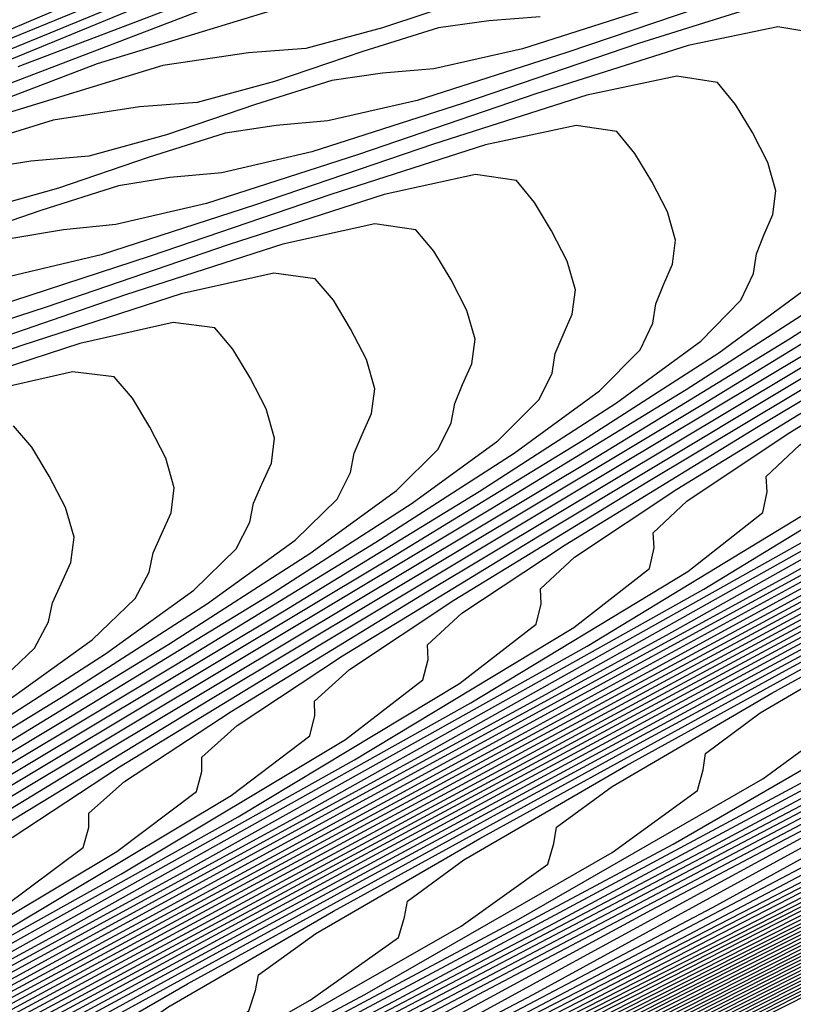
# Model space of a CAD drawing. Extents: x 3249832 to 3255657, y 13789405 to 13793316.
# Tile 524 of 656: x 3254744.72 to 3254748.38, y 13790604.67 to 13790609.32. Entities that reach past the tile are written whole.
import ezdxf

# ---------------------------------------------------------------- set-up
doc = ezdxf.new("R2010")
doc.units = 0
doc.header["$LTSCALE"] = 100
doc.header["$MEASUREMENT"] = 0
for name, color, linetype in [('GRATIO_CON', 10, 'CONTINUOUS'), ('GRATIO_ICON', 7, 'CONTINUOUS'), ('TARGETS_EAST', 7, 'CONTINUOUS')]:
    doc.layers.add(name, color=color, linetype=linetype)

# ---------------------------------------------------------------- blocks, each defined once
blk = doc.blocks.new('Gratio_032316_contours')
at = {"layer": 'GRATIO_CON', "color": 1, "linetype": 'Continuous', "flags": 128}
for points in [[(3254687.7034, 13790574.6894), (3254694.3286, 13790577.8614), (3254698.0771, 13790579.6365), (3254700.109, 13790580.5851), (3254702.1451, 13790581.5514), (3254705.4273, 13790583.144), (3254709.2818, 13790585.0281), (3254712.556, 13790586.6332), (3254714.3854, 13790587.5311), (3254715.0596, 13790587.8629), (3254715.1564, 13790587.9115), (3254715.1574, 13790587.913), (3254715.1587, 13790587.9145), (3254715.1597, 13790587.9158), (3254715.4888, 13790588.0826), (3254717.7882, 13790589.2435), (3254724.0287, 13790592.3929), (3254735.2448, 13790598.0529), (3254748.7253, 13790604.8563), (3254760.8226, 13790610.9635), (3254768.7279, 13790614.9597), (3254772.9866, 13790617.1276)], [(3254691.3894, 13790576.4969), (3254698.4029, 13790579.8606), (3254702.3349, 13790581.7322), (3254704.2518, 13790582.6337), (3254705.7818, 13790583.3603), (3254708.1433, 13790584.5061), (3254710.9167, 13790585.8617), (3254713.2724, 13790587.0166), (3254714.5887, 13790587.6627), (3254715.0738, 13790587.9014), (3254715.1436, 13790587.9366), (3254715.1446, 13790587.938), (3254715.1458, 13790587.9395), (3254715.1469, 13790587.941), (3254715.4628, 13790588.1013), (3254717.6703, 13790589.2159), (3254723.6614, 13790592.2395), (3254734.4339, 13790597.6758), (3254747.4094, 13790604.2245), (3254759.1152, 13790610.1344), (3254766.8692, 13790614.0544), (3254771.1515, 13790616.2343)], [(3254684.0695, 13790572.9958), (3254693.2324, 13790577.4007), (3254700.4401, 13790580.8601), (3254704.4638, 13790582.78), (3254706.3233, 13790583.658), (3254707.6001, 13790584.2647), (3254709.5014, 13790585.1872), (3254711.7343, 13790586.2788), (3254713.6314, 13790587.2092), (3254714.6921, 13790587.7304), (3254715.0837, 13790587.9238), (3254715.1405, 13790587.9531), (3254715.4499, 13790588.1105), (3254717.6114, 13790589.2021), (3254723.4777, 13790592.1629), (3254734.0285, 13790597.4873), (3254746.7515, 13790603.9086), (3254758.2615, 13790609.7198), (3254765.9399, 13790613.6018), (3254770.2339, 13790615.7876), (3254772.3576, 13790616.8983)], [(3254685.6645, 13790573.7793), (3254695.0754, 13790578.3044), (3254702.4773, 13790581.8597), (3254706.5928, 13790583.8279), (3254708.3947, 13790584.6823), (3254709.4185, 13790585.1691), (3254710.8594, 13790585.8683), (3254712.5517, 13790586.6956), (3254713.9896, 13790587.4009), (3254714.7937, 13790587.7962), (3254715.0908, 13790587.9432), (3254715.1341, 13790587.9658), (3254715.4369, 13790588.1198), (3254717.5524, 13790589.1883), (3254723.294, 13790592.0862), (3254733.6231, 13790597.2988), (3254746.0936, 13790603.5927), (3254757.4078, 13790609.3052), (3254765.0105, 13790613.1491), (3254769.3164, 13790615.3409), (3254771.4825, 13790616.4728)], [(3254687.2595, 13790574.5629), (3254696.9184, 13790579.2082), (3254704.5144, 13790582.8593), (3254708.7217, 13790584.8757), (3254710.4661, 13790585.7067), (3254711.2369, 13790586.0736), (3254712.2174, 13790586.5494), (3254713.3691, 13790587.1124), (3254714.3478, 13790587.5926), (3254714.8953, 13790587.862), (3254715.0978, 13790587.9625), (3254715.1276, 13790587.9785), (3254715.4239, 13790588.1292), (3254717.4935, 13790589.1745), (3254723.1104, 13790592.0095), (3254733.2176, 13790597.1102), (3254745.4357, 13790603.2768), (3254756.5541, 13790608.8906), (3254764.0812, 13790612.6965), (3254768.3988, 13790614.8943), (3254770.6075, 13790616.0472), (3254771.7108, 13790616.6657)], [(3254690.4495, 13790576.13), (3254700.6044, 13790581.0157), (3254708.5888, 13790584.8585), (3254712.9795, 13790586.9715), (3254714.609, 13790587.7553), (3254714.8736, 13790587.8824), (3254714.9335, 13790587.9115), (3254715.004, 13790587.9462), (3254715.0642, 13790587.9761), (3254715.0986, 13790587.9937), (3254715.112, 13790588.0013), (3254715.1148, 13790588.0038), (3254715.3979, 13790588.1479), (3254717.3756, 13790589.147), (3254722.743, 13790591.8562), (3254732.4068, 13790596.7332), (3254744.1198, 13790602.645), (3254754.8468, 13790608.0614), (3254762.2225, 13790611.7913), (3254766.5637, 13790614.0009), (3254768.8573, 13790615.1961), (3254770.0169, 13790615.8415), (3254770.6619, 13790616.237), (3254771.3382, 13790616.6417)], [(3254691.3246, 13790576.5671), (3254701.2561, 13790581.3455), (3254709.0349, 13790585.09), (3254713.3077, 13790587.1475), (3254714.8826, 13790587.9066), (3254715.1084, 13790588.0164), (3254715.3849, 13790588.1572), (3254717.3167, 13790589.1332), (3254722.5594, 13790591.7795), (3254732.0013, 13790596.5446), (3254743.4619, 13790602.3291), (3254753.9931, 13790607.6468), (3254761.2932, 13790611.3386), (3254765.6461, 13790613.5543), (3254767.9823, 13790614.7706), (3254769.17, 13790615.4294), (3254769.8305, 13790615.8319), (3254770.5233, 13790616.2441), (3254771.6468, 13790616.8582)], [(3254692.0922, 13790576.9523), (3254701.7295, 13790581.5891), (3254709.2424, 13790585.2057), (3254713.3647, 13790587.1907), (3254714.8842, 13790587.9231), (3254715.102, 13790588.0291), (3254715.3719, 13790588.1666), (3254717.2577, 13790589.1194), (3254722.3757, 13790591.7029), (3254731.5959, 13790596.3561), (3254742.804, 13790602.0133), (3254753.1394, 13790607.2322), (3254760.3638, 13790610.886), (3254764.7286, 13790613.1076), (3254767.1072, 13790614.345), (3254768.3231, 13790615.0173), (3254768.9992, 13790615.4268), (3254769.7083, 13790615.8466), (3254770.8588, 13790616.474), (3254772.2008, 13790617.2017)], [(3254683.086, 13790572.6396), (3254692.8597, 13790577.3375), (3254702.2029, 13790581.8327), (3254709.4499, 13790585.3213), (3254713.4218, 13790587.234), (3254714.8858, 13790587.9396), (3254715.0956, 13790588.0417), (3254715.359, 13790588.1759), (3254717.1988, 13790589.1056), (3254722.192, 13790591.6262), (3254731.1905, 13790596.1676), (3254742.1461, 13790601.6974), (3254752.2857, 13790606.8176), (3254759.4345, 13790610.4334), (3254763.811, 13790612.6609), (3254766.2321, 13790613.9195), (3254767.4761, 13790614.6052), (3254768.1678, 13790615.0216), (3254768.8934, 13790615.4491), (3254770.0708, 13790616.0899), (3254771.4446, 13790616.8335)], [(3254685.0376, 13790573.6106), (3254694.3948, 13790578.1075), (3254703.1496, 13790582.3192), (3254709.8648, 13790585.5517), (3254713.5359, 13790587.3196), (3254714.8889, 13790587.9721), (3254715.0828, 13790588.0668), (3254715.333, 13790588.1946), (3254717.0809, 13790589.0781), (3254721.8247, 13790591.4729), (3254730.3796, 13790595.7905), (3254740.8302, 13790601.0656), (3254750.5783, 13790605.9885), (3254757.5758, 13790609.5281), (3254761.9759, 13790611.7676), (3254764.482, 13790613.0684), (3254765.7823, 13790613.781), (3254766.5051, 13790614.2114), (3254767.2635, 13790614.6541), (3254768.4947, 13790615.3216), (3254769.9322, 13790616.0971), (3254771.1334, 13790616.7816)], [(3254686.0134, 13790574.0961), (3254695.1623, 13790578.4926), (3254703.623, 13790582.5627), (3254710.0723, 13790585.6672), (3254713.5929, 13790587.3627), (3254714.8905, 13790587.9885), (3254715.0765, 13790588.0794), (3254715.32, 13790588.2039), (3254717.022, 13790589.0643), (3254721.641, 13790591.3962), (3254729.9742, 13790595.602), (3254740.1723, 13790600.7497), (3254749.7246, 13790605.5739), (3254756.6465, 13790609.0755), (3254761.0584, 13790611.3209), (3254763.6069, 13790612.6429), (3254764.9354, 13790613.3689), (3254765.6738, 13790613.8062), (3254766.4486, 13790614.2565), (3254767.7067, 13790614.9375), (3254769.176, 13790615.729), (3254770.4045, 13790616.4267), (3254771.0551, 13790616.8757), (3254771.2495, 13790617.1191)], [(3254739.5144, 13790600.4338), (3254748.8709, 13790605.1593), (3254755.7171, 13790608.6229), (3254760.1408, 13790610.8742), (3254762.7318, 13790612.2173), (3254764.0885, 13790612.9569), (3254764.8424, 13790613.4011), (3254765.6337, 13790613.859), (3254766.9187, 13790614.5533), (3254768.4198, 13790615.3608), (3254769.6756, 13790616.0718), (3254770.3419, 13790616.5275), (3254770.5426, 13790616.7724), (3254770.5188, 13790616.9018), (3254770.4948, 13790617.0077), (3254770.6285, 13790617.1688), (3254771.0611, 13790617.4608), (3254771.8874, 13790617.9361)], [(3254738.8565, 13790600.1179), (3254748.0172, 13790604.7447), (3254754.7878, 13790608.1702), (3254759.2232, 13790610.4276), (3254761.8567, 13790611.7918), (3254763.2415, 13790612.5448), (3254764.011, 13790612.9959), (3254764.8187, 13790613.4615), (3254766.1307, 13790614.1692), (3254767.6636, 13790614.9926), (3254768.9467, 13790615.7168), (3254769.6287, 13790616.1793), (3254769.8357, 13790616.4257), (3254769.8135, 13790616.5541), (3254769.7906, 13790616.6591), (3254769.9282, 13790616.8212), (3254770.3706, 13790617.1177), (3254771.2146, 13790617.6021)], [(3254737.5406, 13790599.4861), (3254746.3098, 13790603.9155), (3254752.9291, 13790607.265), (3254757.3881, 13790609.5342), (3254760.1066, 13790610.9407), (3254761.5477, 13790611.7206), (3254762.3483, 13790612.1857), (3254763.1888, 13790612.6665), (3254764.5547, 13790613.4009), (3254766.1512, 13790614.2562), (3254767.4889, 13790615.007), (3254768.2023, 13790615.4828), (3254768.422, 13790615.7322), (3254768.4029, 13790615.8587), (3254768.3822, 13790615.9618), (3254768.5277, 13790616.1259), (3254768.9896, 13790616.4314), (3254769.8689, 13790616.934), (3254771.0696, 13790617.5904)], [(3254736.8827, 13790599.1702), (3254745.4561, 13790603.5009), (3254751.9998, 13790606.8123), (3254756.4706, 13790609.0875), (3254759.2315, 13790610.5151), (3254760.7008, 13790611.3085), (3254761.517, 13790611.7805), (3254762.3739, 13790612.269), (3254763.7666, 13790613.0167), (3254765.395, 13790613.888), (3254766.76, 13790614.6521), (3254767.489, 13790615.1346), (3254767.7151, 13790615.3855), (3254767.6976, 13790615.511), (3254767.678, 13790615.6132), (3254767.8274, 13790615.7783), (3254768.2991, 13790616.0883), (3254769.1961, 13790616.6), (3254770.4206, 13790617.269), (3254771.8246, 13790618.0255)], [(3254744.6024, 13790603.0863), (3254751.0704, 13790606.3597), (3254755.553, 13790608.6409), (3254758.3565, 13790610.0896), (3254759.8538, 13790610.8964), (3254760.6856, 13790611.3754), (3254761.559, 13790611.8714), (3254762.9786, 13790612.6326), (3254764.6388, 13790613.5198), (3254766.0311, 13790614.2972), (3254766.7758, 13790614.7864), (3254767.0083, 13790615.0388), (3254766.9923, 13790615.1633), (3254766.9738, 13790615.2646), (3254767.1272, 13790615.4307), (3254767.6086, 13790615.7452), (3254768.5233, 13790616.266), (3254769.7716, 13790616.9476), (3254771.2028, 13790617.7187)], [(3254743.7487, 13790602.6718), (3254750.1411, 13790605.9071), (3254754.6355, 13790608.1942), (3254757.4814, 13790609.664), (3254759.0069, 13790610.4843), (3254759.8542, 13790610.9703), (3254760.744, 13790611.4739), (3254762.1906, 13790612.2484), (3254763.8826, 13790613.1516), (3254765.3021, 13790613.9423), (3254766.0626, 13790614.4381), (3254766.3014, 13790614.692), (3254766.287, 13790614.8156), (3254766.2696, 13790614.916), (3254766.4269, 13790615.083), (3254766.9181, 13790615.402), (3254767.8505, 13790615.932), (3254769.1226, 13790616.6262), (3254770.5809, 13790617.4119), (3254772.0656, 13790618.2145)], [(3254742.0413, 13790601.8426), (3254748.2824, 13790605.0018), (3254752.8004, 13790607.3009), (3254755.7312, 13790608.8129), (3254757.3131, 13790609.6601), (3254758.1915, 13790610.16), (3254759.1142, 13790610.6789), (3254760.6146, 13790611.4801), (3254762.3701, 13790612.4152), (3254763.8443, 13790613.2324), (3254764.6362, 13790613.7417), (3254764.8877, 13790613.9986), (3254764.8764, 13790614.1202), (3254764.8612, 13790614.2188), (3254765.0263, 13790614.3878), (3254765.5371, 13790614.7158), (3254766.5049, 13790615.2639), (3254767.8246, 13790615.9835), (3254769.3373, 13790616.7983), (3254770.8773, 13790617.6307), (3254772.2533, 13790618.3962)], [(3254741.1877, 13790601.428), (3254747.3531, 13790604.5492), (3254751.8828, 13790606.8542), (3254754.8562, 13790608.3874), (3254756.4662, 13790609.248), (3254757.3602, 13790609.7548), (3254758.2992, 13790610.2814), (3254759.8265, 13790611.096), (3254761.6139, 13790612.047), (3254763.1154, 13790612.8775), (3254763.923, 13790613.3934), (3254764.1808, 13790613.6518), (3254764.1711, 13790613.7725), (3254764.157, 13790613.8702), (3254764.3261, 13790614.0402), (3254764.8466, 13790614.3727), (3254765.832, 13790614.9299), (3254767.1756, 13790615.6621), (3254768.7154, 13790616.4915), (3254770.2831, 13790617.3387), (3254771.6841, 13790618.1175)], [(3254740.334, 13790601.0134), (3254746.4237, 13790604.0966), (3254750.9652, 13790606.4075), (3254753.9811, 13790607.9618), (3254755.6192, 13790608.8359), (3254756.5288, 13790609.3497), (3254757.4843, 13790609.8838), (3254759.0385, 13790610.7119), (3254760.8577, 13790611.6788), (3254762.3865, 13790612.5226), (3254763.2098, 13790613.0452), (3254763.474, 13790613.3051), (3254763.4658, 13790613.4247), (3254763.4529, 13790613.5216), (3254763.6258, 13790613.6925), (3254764.1561, 13790614.0295), (3254765.1592, 13790614.5958), (3254766.5266, 13790615.3407), (3254768.0936, 13790616.1847), (3254769.689, 13790617.0468), (3254771.1149, 13790617.8388)], [(3254739.4803, 13790600.5988), (3254745.4944, 13790603.644), (3254750.0477, 13790605.9608), (3254753.106, 13790607.5363), (3254754.7723, 13790608.4238), (3254755.6974, 13790608.9446), (3254756.6694, 13790609.4863), (3254758.2505, 13790610.3277), (3254760.1015, 13790611.3106), (3254761.6576, 13790612.1677), (3254762.4966, 13790612.697), (3254762.7671, 13790612.9584), (3254762.7605, 13790613.077), (3254762.7487, 13790613.173), (3254762.9255, 13790613.3449), (3254763.4656, 13790613.6864), (3254764.4864, 13790614.2618), (3254765.8776, 13790615.0193), (3254767.4717, 13790615.8779), (3254769.0948, 13790616.7549), (3254770.5457, 13790617.5601), (3254771.6165, 13790618.2016)], [(3254743.6357, 13790602.7387), (3254748.2126, 13790605.0675), (3254751.3559, 13790606.6852), (3254753.0785, 13790607.5996), (3254754.0347, 13790608.1343), (3254755.0395, 13790608.6913), (3254756.6745, 13790609.5594), (3254758.5891, 13790610.5742), (3254760.1998, 13790611.4578), (3254761.0701, 13790612.0005), (3254761.3534, 13790612.2649), (3254761.3499, 13790612.3816), (3254761.3403, 13790612.4757), (3254761.525, 13790612.6497), (3254762.0846, 13790613.0001), (3254763.1408, 13790613.5938), (3254764.5796, 13790614.3765), (3254766.2281, 13790615.2643), (3254767.9065, 13790616.171), (3254769.4072, 13790617.0027), (3254770.5158, 13790617.6634), (3254771.0877, 13790618.0867)], [(3254742.7064, 13790602.2861), (3254747.295, 13790604.6208), (3254750.4808, 13790606.2596), (3254752.2315, 13790607.1876), (3254753.2034, 13790607.7292), (3254754.2245, 13790608.2938), (3254755.8864, 13790609.1753), (3254757.8329, 13790610.206), (3254759.4708, 13790611.1029), (3254760.3569, 13790611.6523), (3254760.6465, 13790611.9182), (3254760.6446, 13790612.0339), (3254760.6361, 13790612.1271), (3254760.8247, 13790612.302), (3254761.3941, 13790612.657), (3254762.468, 13790613.2597), (3254763.9305, 13790614.0551), (3254765.6062, 13790614.9575), (3254767.3123, 13790615.8791), (3254768.838, 13790616.724), (3254769.9655, 13790617.3943), (3254770.5479, 13790617.8222)], [(3254741.777, 13790601.8334), (3254746.3775, 13790604.1742), (3254749.6057, 13790605.8341), (3254751.3846, 13790606.7755), (3254752.372, 13790607.324), (3254753.4096, 13790607.8962), (3254755.0984, 13790608.7911), (3254757.0767, 13790609.8378), (3254758.7419, 13790610.748), (3254759.6437, 13790611.3041), (3254759.9396, 13790611.5714), (3254759.9393, 13790611.6862), (3254759.9319, 13790611.7785), (3254760.1244, 13790611.9544), (3254760.7036, 13790612.3139), (3254761.7952, 13790612.9257), (3254763.2815, 13790613.7338), (3254764.9844, 13790614.6507), (3254766.7182, 13790615.5871), (3254768.2688, 13790616.4452), (3254769.4152, 13790617.1251), (3254770.0082, 13790617.5577), (3254770.1871, 13790617.7969)], [(3254740.8477, 13790601.3808), (3254745.4599, 13790603.7275), (3254748.7307, 13790605.4085), (3254750.5377, 13790606.3634), (3254751.5407, 13790606.9189), (3254752.5947, 13790607.4987), (3254754.3104, 13790608.407), (3254756.3205, 13790609.4696), (3254758.013, 13790610.3931), (3254758.9305, 13790610.9559), (3254759.2328, 13790611.2247), (3254759.234, 13790611.3385), (3254759.2277, 13790611.4299), (3254759.4242, 13790611.6068), (3254760.0131, 13790611.9707), (3254761.1223, 13790612.5917), (3254762.6325, 13790613.4124), (3254764.3625, 13790614.3439), (3254766.124, 13790615.2952), (3254767.6996, 13790616.1665), (3254768.8649, 13790616.856), (3254769.4684, 13790617.2932), (3254769.6516, 13790617.5333), (3254769.6291, 13790617.6629)], [(3254743.6248, 13790602.8341), (3254746.9805, 13790604.5574), (3254748.8439, 13790605.5392), (3254749.8779, 13790606.1086), (3254750.9648, 13790606.7037), (3254752.7344, 13790607.6387), (3254754.8081, 13790608.7333), (3254756.5552, 13790609.6833), (3254757.5041, 13790610.2594), (3254757.819, 13790610.5312), (3254757.8234, 13790610.6431), (3254757.8193, 13790610.7327), (3254758.0236, 13790610.9115), (3254758.6321, 13790611.2845), (3254759.7767, 13790611.9236), (3254761.3345, 13790612.7696), (3254763.1189, 13790613.7303)], [(3254742.7072, 13790602.3875), (3254746.1055, 13790604.1319), (3254747.9969, 13790605.1271), (3254749.0466, 13790605.7035), (3254750.1499, 13790606.3062), (3254751.9464, 13790607.2546), (3254754.0519, 13790608.3651), (3254755.8263, 13790609.3284), (3254756.7909, 13790609.9112), (3254757.1122, 13790610.1845), (3254757.1181, 13790610.2954), (3254757.1151, 13790610.3841), (3254757.3234, 13790610.5639), (3254757.9416, 13790610.9413), (3254759.1039, 13790611.5896), (3254760.6855, 13790612.4482), (3254762.497, 13790613.4235)], [(3254741.7897, 13790601.9408), (3254745.2304, 13790603.7063), (3254747.15, 13790604.715), (3254748.2152, 13790605.2983), (3254749.3349, 13790605.9086), (3254751.1583, 13790606.8704), (3254753.2956, 13790607.9969), (3254755.0974, 13790608.9734), (3254756.0776, 13790609.563), (3254756.4053, 13790609.8378), (3254756.4128, 13790609.9477), (3254756.4109, 13790610.0355), (3254756.6231, 13790610.2163), (3254757.2511, 13790610.5982), (3254758.4311, 13790611.2555), (3254760.0365, 13790612.1268), (3254761.8752, 13790613.1167), (3254763.7473, 13790614.1275)], [(3254744.3553, 13790603.2808), (3254746.3031, 13790604.3029), (3254747.3839, 13790604.8932), (3254748.52, 13790605.5111), (3254750.3703, 13790606.4863), (3254752.5394, 13790607.6287), (3254754.3685, 13790608.6185), (3254755.3644, 13790609.2147), (3254755.6984, 13790609.4911), (3254755.7075, 13790609.6), (3254755.7067, 13790609.6869), (3254755.9228, 13790609.8686), (3254756.5606, 13790610.2551), (3254757.7583, 13790610.9215), (3254759.3875, 13790611.8054), (3254761.2533, 13790612.8099), (3254763.1532, 13790613.8356)], [(3254744.6092, 13790603.4787), (3254745.7211, 13790604.0829), (3254746.8901, 13790604.7161), (3254748.7943, 13790605.718), (3254751.027, 13790606.8923), (3254752.9106, 13790607.9087), (3254753.938, 13790608.5183), (3254754.2847, 13790608.7976), (3254754.2969, 13790608.9046), (3254754.2983, 13790608.9897), (3254754.5223, 13790609.1734), (3254755.1796, 13790609.5688), (3254756.4126, 13790610.2535), (3254758.0895, 13790611.1627), (3254760.0096, 13790612.1963), (3254761.9649, 13790613.2517), (3254763.7152, 13790614.2156)], [(3254743.7623, 13790603.0666), (3254744.8898, 13790603.6778), (3254746.0752, 13790604.3186), (3254748.0063, 13790605.3338), (3254750.2708, 13790606.5241), (3254752.1817, 13790607.5538), (3254753.2248, 13790608.1701), (3254753.5778, 13790608.4509), (3254753.5916, 13790608.5569), (3254753.5941, 13790608.641), (3254753.822, 13790608.8258), (3254754.4891, 13790609.2257), (3254755.7398, 13790609.9194), (3254757.4405, 13790610.8413), (3254759.3878, 13790611.8895), (3254761.3707, 13790612.9598), (3254763.1459, 13790613.9368)], [(3254744.0584, 13790603.2727), (3254745.2603, 13790603.921), (3254747.2182, 13790604.9497), (3254749.5146, 13790606.1559), (3254751.4528, 13790607.1989), (3254752.5116, 13790607.8218), (3254752.871, 13790608.1041), (3254752.8863, 13790608.2091), (3254752.8899, 13790608.2924), (3254753.1217, 13790608.4781), (3254753.7986, 13790608.8826), (3254755.067, 13790609.5854), (3254756.7914, 13790610.5199), (3254758.766, 13790611.5827), (3254760.7765, 13790612.6678), (3254762.5767, 13790613.6581)], [(3254744.4453, 13790603.5235), (3254746.4302, 13790604.5655), (3254748.7584, 13790605.7877), (3254750.7239, 13790606.8439), (3254751.7984, 13790607.4736), (3254752.1641, 13790607.7574), (3254752.1811, 13790607.8614), (3254752.1858, 13790607.9438), (3254752.4215, 13790608.1305), (3254753.1081, 13790608.5394), (3254754.3942, 13790609.2514), (3254756.1424, 13790610.1985), (3254758.1441, 13790611.2759), (3254760.1824, 13790612.3759), (3254762.0075, 13790613.3794), (3254763.3617, 13790614.1647)], [(3254742.8154, 13790602.7285), (3254744.8542, 13790603.7972), (3254747.246, 13790605.0513), (3254749.2661, 13790606.1341), (3254750.3719, 13790606.7771), (3254750.7504, 13790607.0639), (3254750.7705, 13790607.166), (3254750.7774, 13790607.2466), (3254751.0209, 13790607.4353), (3254751.7271, 13790607.8532), (3254753.0486, 13790608.5833), (3254754.8444, 13790609.5557), (3254756.9004, 13790610.6624), (3254758.9941, 13790611.792), (3254760.8691, 13790612.822), (3254762.261, 13790613.6265), (3254762.9913, 13790614.119)], [(3254744.0662, 13790603.4131), (3254746.4898, 13790604.6831), (3254748.5371, 13790605.7792), (3254749.6587, 13790606.4289), (3254750.0435, 13790606.7172), (3254750.0652, 13790606.8183), (3254750.0732, 13790606.898), (3254750.3207, 13790607.0876), (3254751.0366, 13790607.51), (3254752.3758, 13790608.2493), (3254754.1954, 13790609.2344), (3254756.2786, 13790610.3556), (3254758.3999, 13790611.5001), (3254760.2999, 13790612.5433), (3254761.7107, 13790613.3573), (3254762.4515, 13790613.8545)], [(3254743.2781, 13790603.029), (3254745.7336, 13790604.3149), (3254747.8082, 13790605.4243), (3254748.9455, 13790606.0807), (3254749.3367, 13790606.3705), (3254749.3599, 13790606.4706), (3254749.369, 13790606.5494), (3254749.6204, 13790606.74), (3254750.3461, 13790607.1669), (3254751.7029, 13790607.9152), (3254753.5464, 13790608.913), (3254755.6568, 13790610.0488), (3254757.8057, 13790611.2082), (3254759.7307, 13790612.2646), (3254761.1604, 13790613.0882), (3254761.9118, 13790613.59), (3254762.1548, 13790613.8433), (3254762.1473, 13790613.962), (3254762.1241, 13790614.0525), (3254762.2257, 13790614.1912), (3254762.5696, 13790614.4469)], [(3254742.4901, 13790602.6448), (3254744.9774, 13790603.9467), (3254747.0793, 13790605.0694), (3254748.2323, 13790605.7325), (3254748.6298, 13790606.0237), (3254748.6546, 13790606.1229), (3254748.6648, 13790606.2008), (3254748.9201, 13790606.3924), (3254749.6556, 13790606.8238), (3254751.0301, 13790607.5812), (3254752.8974, 13790608.5916), (3254755.0349, 13790609.742), (3254757.2116, 13790610.9162), (3254759.1615, 13790611.9859), (3254760.61, 13790612.8191), (3254761.372, 13790613.3255), (3254761.6193, 13790613.5797), (3254761.6129, 13790613.6976), (3254761.5904, 13790613.7874), (3254761.6941, 13790613.9265), (3254762.043, 13790614.1846), (3254762.7038, 13790614.6025)], [(3254743.4649, 13790603.2103), (3254745.6215, 13790604.3595), (3254746.8059, 13790605.036), (3254747.2161, 13790605.3303), (3254747.244, 13790605.4275), (3254747.2564, 13790605.5036), (3254747.5196, 13790605.6971), (3254748.2746, 13790606.1375), (3254749.6845, 13790606.9132), (3254751.5994, 13790607.9488), (3254753.7912, 13790609.1284), (3254756.0233, 13790610.3324), (3254758.0231, 13790611.4284), (3254759.5094, 13790612.2808), (3254760.2925, 13790612.7965), (3254760.5483, 13790613.0526), (3254760.5441, 13790613.1689), (3254760.523, 13790613.2572), (3254760.631, 13790613.3971), (3254760.9898, 13790613.6598), (3254761.668, 13790614.0874), (3254762.5216, 13790614.6037)], [(3254742.7087, 13790602.8421), (3254744.8926, 13790604.0046), (3254746.0927, 13790604.6878), (3254746.5092, 13790604.9835), (3254746.5387, 13790605.0798), (3254746.5522, 13790605.155), (3254746.8193, 13790605.3495), (3254747.5841, 13790605.7944), (3254749.0117, 13790606.5791), (3254750.9504, 13790607.6274), (3254753.1694, 13790608.8216), (3254755.4291, 13790610.0405), (3254757.4538, 13790611.1497), (3254758.9591, 13790612.0117), (3254759.7527, 13790612.532), (3254760.0128, 13790612.789), (3254760.0097, 13790612.9045), (3254759.9893, 13790612.9921), (3254760.0994, 13790613.1323), (3254760.4632, 13790613.3975), (3254761.1501, 13790613.8299), (3254762.0143, 13790614.3523), (3254762.8563, 13790614.8575)], [(3254744.1637, 13790603.6497), (3254745.3795, 13790604.3396), (3254745.8023, 13790604.6368), (3254745.8334, 13790604.7321), (3254745.848, 13790604.8063), (3254746.119, 13790605.0019), (3254746.8936, 13790605.4513), (3254748.3389, 13790606.2451), (3254750.3013, 13790607.3061), (3254752.5476, 13790608.5148), (3254754.8349, 13790609.7485), (3254756.8846, 13790610.871), (3254758.4088, 13790611.7426), (3254759.213, 13790612.2674), (3254759.4773, 13790612.5254), (3254759.4752, 13790612.6402), (3254759.4556, 13790612.7271), (3254759.5678, 13790612.8676), (3254759.9366, 13790613.1351), (3254760.6322, 13790613.5724), (3254761.5071, 13790614.101), (3254762.3594, 13790614.6123)], [(3254744.6662, 13790603.9913), (3254745.0955, 13790604.2901), (3254745.1281, 13790604.3844), (3254745.1438, 13790604.4577), (3254745.4188, 13790604.6542), (3254746.2031, 13790605.1081), (3254747.6661, 13790605.9111), (3254749.6523, 13790606.9847), (3254751.9257, 13790608.208), (3254754.2408, 13790609.4566), (3254756.3154, 13790610.5923), (3254757.8584, 13790611.4735), (3254758.6732, 13790612.0029), (3254758.9418, 13790612.2618), (3254758.9408, 13790612.3758), (3254758.9219, 13790612.462), (3254759.0362, 13790612.6029), (3254759.41, 13790612.8728), (3254760.1143, 13790613.3148), (3254760.9998, 13790613.8497), (3254761.8625, 13790614.3672), (3254762.5352, 13790614.7797)], [(3254744.0182, 13790603.959), (3254744.8221, 13790604.4219), (3254746.3204, 13790605.243), (3254748.3543, 13790606.3419), (3254750.682, 13790607.5944), (3254753.0525, 13790608.8727), (3254755.177, 13790610.0349), (3254756.7578, 13790610.9352), (3254757.5937, 13790611.4739), (3254757.8708, 13790611.7347), (3254757.872, 13790611.8471), (3254757.8545, 13790611.9318), (3254757.9731, 13790612.0735), (3254758.3568, 13790612.348), (3254759.0784, 13790612.7997), (3254759.9854, 13790613.347), (3254760.8686, 13790613.8768), (3254761.5575, 13790614.2991), (3254762.0343, 13790614.6161), (3254762.3196, 13790614.8531)], [(3254744.1316, 13790604.0787), (3254745.6476, 13790604.909), (3254747.7053, 13790606.0205), (3254750.0602, 13790607.2876), (3254752.4583, 13790608.5808), (3254754.6078, 13790609.7562)], [(3254743.4411, 13790603.7356), (3254744.9748, 13790604.5749), (3254747.0563, 13790605.6991), (3254749.4384, 13790606.9808), (3254751.8641, 13790608.2889), (3254754.0386, 13790609.4775)], [(3254744.302, 13790604.2409), (3254746.4073, 13790605.3777), (3254748.8165, 13790606.674), (3254751.27, 13790607.9969), (3254753.4694, 13790609.1987), (3254755.1068, 13790610.1278)], [(3254742.9564, 13790603.5729), (3254745.1093, 13790604.735), (3254747.5728, 13790606.0604), (3254750.0816, 13790607.4131), (3254752.331, 13790608.6413), (3254754.0062, 13790609.5896)], [(3254744.4603, 13790604.4136), (3254746.951, 13790605.7536), (3254749.4875, 13790607.1211), (3254751.7617, 13790608.3626), (3254753.4559, 13790609.3204)], [(3254743.8113, 13790604.0922), (3254746.3292, 13790605.4468), (3254748.8933, 13790606.8292), (3254751.1925, 13790608.0839), (3254752.9055, 13790609.0513), (3254753.8154, 13790609.6223)], [(3254743.1622, 13790603.7708), (3254745.7073, 13790605.14), (3254748.2992, 13790606.5373), (3254750.6233, 13790607.8052), (3254752.3552, 13790608.7822), (3254753.2756, 13790609.3578)], [(3254744.4636, 13790604.5264), (3254747.1108, 13790605.9534), (3254749.4849, 13790607.2478), (3254751.2546, 13790608.2439), (3254752.1961, 13790608.8288), (3254752.5159, 13790609.099), (3254752.5279, 13790609.2036), (3254752.5176, 13790609.2809), (3254752.6573, 13790609.4263)], [(3254743.8418, 13790604.2196), (3254746.5167, 13790605.6615), (3254748.9157, 13790606.9691), (3254750.7043, 13790607.9748), (3254751.6563, 13790608.5643), (3254751.9804, 13790608.8354), (3254751.9934, 13790608.9392), (3254751.9839, 13790609.0158), (3254752.1257, 13790609.1616), (3254752.5642, 13790609.462)], [(3254743.2199, 13790603.9128), (3254745.9225, 13790605.3696), (3254748.3465, 13790606.6903), (3254750.1539, 13790607.7057), (3254751.1166, 13790608.2998), (3254751.4449, 13790608.5718), (3254751.459, 13790608.6749), (3254751.4502, 13790608.7507), (3254751.5941, 13790608.8969), (3254752.0376, 13790609.1997), (3254752.8634, 13790609.7093)], [(3254742.5981, 13790603.606), (3254745.3284, 13790605.0776), (3254747.7773, 13790606.4116), (3254749.6036, 13790607.4365), (3254750.5768, 13790608.0352), (3254750.9094, 13790608.3082), (3254750.9246, 13790608.4105), (3254750.9165, 13790608.4857), (3254751.0625, 13790608.6322), (3254751.511, 13790608.9373), (3254752.3455, 13790609.4517)], [(3254744.14, 13790604.4938), (3254746.6389, 13790605.8542), (3254748.503, 13790606.8983), (3254749.4973, 13790607.5062), (3254749.8384, 13790607.7811), (3254749.8558, 13790607.8818), (3254749.8491, 13790607.9555), (3254749.9994, 13790608.1028), (3254750.4578, 13790608.4126), (3254751.3097, 13790608.9366), (3254752.3768, 13790609.5772)], [(3254743.5459, 13790604.2018), (3254746.0696, 13790605.5755), (3254747.9526, 13790606.6292), (3254748.9575, 13790607.2417), (3254749.3029, 13790607.5175), (3254749.3214, 13790607.6174), (3254749.3154, 13790607.6904), (3254749.4678, 13790607.838), (3254749.9312, 13790608.1502), (3254750.7918, 13790608.6791), (3254751.8695, 13790609.3259)], [(3254742.9517, 13790603.9099), (3254745.5004, 13790605.2968), (3254747.4023, 13790606.36), (3254748.4178, 13790606.9772), (3254748.7674, 13790607.254), (3254748.7869, 13790607.3531), (3254748.7817, 13790607.4253), (3254748.9362, 13790607.5733), (3254749.4046, 13790607.8879), (3254750.2739, 13790608.4216), (3254751.3623, 13790609.0745), (3254752.4209, 13790609.709)], [(3254745.0724, 13790609.4426), (3254743.1328, 13790608.6192)], [(3254742.3576, 13790603.618), (3254744.9312, 13790605.0181), (3254746.852, 13790606.0909), (3254747.878, 13790606.7127), (3254748.2319, 13790606.9904), (3254748.2525, 13790607.0887), (3254748.248, 13790607.1602), (3254748.4046, 13790607.3086), (3254748.878, 13790607.6255), (3254749.7559, 13790608.164), (3254750.855, 13790608.8232), (3254751.9239, 13790609.4638)], [(3254746.3206, 13790609.9041), (3254744.5186, 13790609.1656)], [(3254743.7928, 13790604.4607), (3254745.7514, 13790605.5527), (3254746.7985, 13790606.1836), (3254747.161, 13790606.4632), (3254747.1837, 13790606.56), (3254747.1807, 13790606.63), (3254747.3415, 13790606.7792), (3254747.8248, 13790607.1008), (3254748.7201, 13790607.6489), (3254749.8406, 13790608.3206), (3254750.9301, 13790608.9735), (3254751.7801, 13790609.4932)], [(3254745.2473, 13790609.3651), (3254743.411, 13790608.6116)], [(3254743.2236, 13790604.1819), (3254745.201, 13790605.2835), (3254746.2587, 13790605.9191), (3254746.6255, 13790606.1997), (3254746.6493, 13790606.2957), (3254746.647, 13790606.3649), (3254746.8099, 13790606.5145), (3254747.2982, 13790606.8384), (3254748.2022, 13790607.3914), (3254749.3333, 13790608.0693), (3254750.4332, 13790608.7283), (3254751.2913, 13790609.2529), (3254751.8883, 13790609.6403)], [(3254746.133, 13790609.637), (3254744.7106, 13790609.0956)], [(3254744.6507, 13790605.0144), (3254745.719, 13790605.6546), (3254746.09, 13790605.9361), (3254746.1149, 13790606.0313), (3254746.1133, 13790606.0999), (3254746.2783, 13790606.2498), (3254746.7716, 13790606.5761), (3254747.6843, 13790607.1338), (3254748.8261, 13790607.8179), (3254749.9362, 13790608.4831), (3254750.8024, 13790609.0126), (3254751.4052, 13790609.4034)], [(3254745.6091, 13790609.3737), (3254744.174, 13790608.8262)], [(3254744.1004, 13790604.7453), (3254745.1792, 13790605.3901), (3254745.5545, 13790605.6725), (3254745.5805, 13790605.7669), (3254745.5796, 13790605.8348), (3254745.7467, 13790605.985), (3254746.245, 13790606.3137), (3254747.1664, 13790606.8763), (3254748.3188, 13790607.5666), (3254749.4393, 13790608.238), (3254750.3135, 13790608.7723), (3254750.922, 13790609.1665), (3254751.2943, 13790609.4457)], [(3254745.9126, 13790609.3618), (3254745.0852, 13790609.1104), (3254743.6373, 13790608.5567)], [(3254744.6836, 13790605.4556), (3254745.1918, 13790605.789), (3254746.1305, 13790606.3612), (3254747.3043, 13790607.064), (3254748.4455, 13790607.7476), (3254749.3358, 13790608.2918), (3254749.9558, 13790608.6926), (3254750.3356, 13790608.9755), (3254750.5143, 13790609.1664), (3254750.5668, 13790609.2946), (3254750.5772, 13790609.3896)], [(3254747.1788, 13790609.3318), (3254746.9374, 13790609.3133), (3254746.6995, 13790609.2795), (3254746.3409, 13790609.1687), (3254745.9241, 13790609.0271), (3254745.5587, 13790608.9279), (3254745.2862, 13790608.9062), (3254744.878, 13790608.8436), (3254744.0374, 13790608.5837)], [(3254744.6652, 13790605.5266), (3254745.6126, 13790606.1037), (3254746.7971, 13790606.8126), (3254747.9485, 13790607.5025), (3254748.8469, 13790608.0515), (3254749.4726, 13790608.4557), (3254749.8562, 13790608.7404), (3254750.0371, 13790608.9318), (3254750.0909, 13790609.0595), (3254750.102, 13790609.1542), (3254750.135, 13790609.2425), (3254750.1755, 13790609.3369)], [(3254747.7975, 13790609.4038), (3254747.0967, 13790609.1803), (3254746.6775, 13790609.0864), (3254746.4346, 13790609.0663), (3254746.1952, 13790609.0309), (3254745.8338, 13790608.9183), (3254745.4136, 13790608.7748), (3254745.0454, 13790608.6737), (3254744.7715, 13790608.6498), (3254744.3607, 13790608.5845)], [(3254744.1386, 13790605.2643), (3254745.0947, 13790605.8461), (3254746.2899, 13790606.5613), (3254747.4516, 13790607.2573), (3254748.358, 13790607.8112), (3254748.9895, 13790608.2187), (3254749.3768, 13790608.5052), (3254749.56, 13790608.6971), (3254749.615, 13790608.8245), (3254749.6268, 13790608.9187), (3254749.6604, 13790609.0071), (3254749.7015, 13790609.1021), (3254749.7155, 13790609.2122), (3254749.6783, 13790609.3421)], [(3254748.13, 13790609.4431), (3254747.3053, 13790609.1633), (3254746.5985, 13790608.937), (3254746.1762, 13790608.8411), (3254745.9319, 13790608.8193), (3254745.691, 13790608.7824), (3254745.3266, 13790608.668), (3254744.903, 13790608.5226), (3254744.5321, 13790608.4194)], [(3254744.5768, 13790605.5886), (3254745.7826, 13790606.31), (3254746.9547, 13790607.0121), (3254747.8692, 13790607.5709), (3254748.5063, 13790607.9818), (3254748.8975, 13790608.2701), (3254749.0829, 13790608.4624), (3254749.1391, 13790608.5895), (3254749.1516, 13790608.6833), (3254749.1859, 13790608.7717), (3254749.2274, 13790608.8673), (3254749.2416, 13790608.9784), (3254749.2041, 13790609.1094), (3254749.132, 13790609.2487), (3254749.0526, 13790609.3809)], [(3254748.3588, 13790609.4319), (3254747.6448, 13790609.2056), (3254746.8131, 13790608.9228), (3254746.1004, 13790608.6938), (3254745.6749, 13790608.5958), (3254745.4292, 13790608.5723), (3254745.1868, 13790608.5338), (3254744.8195, 13790608.4177), (3254744.3925, 13790608.2703)], [(3254743.541, 13790605.0735), (3254744.7681, 13790605.8073), (3254745.9608, 13790606.5218), (3254746.8914, 13790607.0903), (3254747.5401, 13790607.5079), (3254747.9387, 13790607.7999), (3254748.1286, 13790607.9931), (3254748.1873, 13790608.1194), (3254748.2012, 13790608.2123), (3254748.2368, 13790608.301), (3254748.2793, 13790608.3977), (3254748.2937, 13790608.5106), (3254748.2556, 13790608.6439), (3254748.1825, 13790608.7852), (3254748.1024, 13790608.9182), (3254748.0174, 13790609.0215), (3254747.8259, 13790609.0522), (3254747.4002, 13790608.9624), (3254746.6745, 13790608.7306), (3254745.8286, 13790608.4418), (3254745.1041, 13790608.2073), (3254744.6724, 13790608.1051)], [(3254744.2609, 13790605.556), (3254745.4639, 13790606.2766), (3254746.4026, 13790606.85), (3254747.0569, 13790607.271), (3254747.4594, 13790607.5648), (3254747.6515, 13790607.7584), (3254747.7114, 13790607.8844), (3254747.726, 13790607.9769), (3254747.7622, 13790608.0656), (3254747.8052, 13790608.1629), (3254747.8198, 13790608.2768), (3254747.7814, 13790608.4111), (3254747.7078, 13790608.5534), (3254747.6273, 13790608.6869), (3254747.5422, 13790608.7899), (3254747.3497, 13790608.8194), (3254746.921, 13790608.7276), (3254746.1893, 13790608.4931), (3254745.3363, 13790608.2013), (3254744.6059, 13790607.9641)], [(3254743.7537, 13790605.3047), (3254744.967, 13790606.0314), (3254745.9137, 13790606.6097), (3254746.5738, 13790607.034), (3254746.98, 13790607.3297), (3254747.1744, 13790607.5238), (3254747.2354, 13790607.6494), (3254747.2508, 13790607.7414), (3254747.2877, 13790607.8302), (3254747.3311, 13790607.9281), (3254747.3459, 13790608.0429), (3254747.3072, 13790608.1784), (3254747.233, 13790608.3216), (3254747.1522, 13790608.4556), (3254747.0669, 13790608.5582), (3254746.8735, 13790608.5866), (3254746.4417, 13790608.4928), (3254745.7041, 13790608.2556), (3254744.8441, 13790607.9608), (3254744.1078, 13790607.7209)], [(3254744.4701, 13790605.7863), (3254745.4248, 13790606.3694), (3254746.0906, 13790606.7971), (3254746.5007, 13790607.0946), (3254746.6973, 13790607.2891), (3254746.7595, 13790607.4144), (3254746.7756, 13790607.506), (3254746.8131, 13790607.5948), (3254746.8571, 13790607.6933), (3254746.872, 13790607.8091), (3254746.8329, 13790607.9456), (3254746.7583, 13790608.0899), (3254746.6771, 13790608.2243), (3254746.5917, 13790608.3266), (3254746.3973, 13790608.3538), (3254745.9625, 13790608.258), (3254745.2189, 13790608.0181), (3254744.3518, 13790607.7203)], [(3254744.4471, 13790605.8888), (3254745.1243, 13790606.3232), (3254745.5419, 13790606.6244), (3254745.743, 13790606.8197), (3254745.8077, 13790606.9443), (3254745.8252, 13790607.035), (3254745.864, 13790607.1241), (3254745.909, 13790607.2237), (3254745.9241, 13790607.3413), (3254745.8845, 13790607.4802), (3254745.8088, 13790607.6263), (3254745.7269, 13790607.7617), (3254745.6412, 13790607.8634), (3254745.445, 13790607.8882), (3254745.0039, 13790607.7885), (3254744.2486, 13790607.5431)], [(3254744.6412, 13790606.0863), (3254745.0626, 13790606.3893), (3254745.2659, 13790606.5851), (3254745.3318, 13790606.7093), (3254745.35, 13790606.7996), (3254745.3895, 13790606.8887), (3254745.4349, 13790606.9889), (3254745.4502, 13790607.1075), (3254745.4102, 13790607.2474), (3254745.3341, 13790607.3945), (3254745.2518, 13790607.5304), (3254745.166, 13790607.6317), (3254744.9688, 13790607.6554), (3254744.5247, 13790607.5537)], [(3254744.5832, 13790606.1542), (3254744.7888, 13790606.3504), (3254744.8559, 13790606.4742), (3254744.8748, 13790606.5641), (3254744.9149, 13790606.6533), (3254744.9608, 13790606.7541), (3254744.9763, 13790606.8736), (3254744.936, 13790607.0147), (3254744.8593, 13790607.1628), (3254744.7767, 13790607.2991), (3254744.6908, 13790607.4001)]]:
    blk.add_lwpolyline(points, dxfattribs=at)
at = {"layer": 'GRATIO_ICON', "color": 7, "linetype": 'Continuous', "flags": 128}
for points in [[(3254689.5464, 13790575.5932), (3254696.3658, 13790578.861), (3254700.206, 13790580.6843), (3254702.1804, 13790581.6094), (3254703.9634, 13790582.4559), (3254706.7853, 13790583.8251), (3254710.0993, 13790585.4449), (3254712.9142, 13790586.8249), (3254714.487, 13790587.5969), (3254715.0667, 13790587.8821), (3254715.15, 13790587.924), (3254715.151, 13790587.9255), (3254715.1523, 13790587.927), (3254715.1533, 13790587.9284), (3254715.4758, 13790588.0919), (3254717.7293, 13790589.2297), (3254723.845, 13790592.3162), (3254734.8393, 13790597.8643), (3254748.0673, 13790604.5404), (3254759.9689, 13790610.549), (3254767.7985, 13790614.507), (3254772.069, 13790616.681)], [(3254688.8545, 13790575.3465), (3254698.7614, 13790580.112), (3254706.5516, 13790583.8589), (3254710.8506, 13790585.9236), (3254712.5376, 13790586.731), (3254713.0553, 13790586.9782), (3254713.5756, 13790587.2308), (3254714.1868, 13790587.5298), (3254714.7063, 13790587.7849), (3254714.9972, 13790587.9284), (3254715.1051, 13790587.9822), (3254715.1213, 13790587.9913), (3254715.4109, 13790588.1386), (3254717.4346, 13790589.1608), (3254722.9267, 13790591.9329), (3254732.8122, 13790596.9217), (3254744.7777, 13790602.9609), (3254755.7004, 13790608.476), (3254763.1518, 13790612.2439), (3254767.4812, 13790614.4476), (3254769.7324, 13790615.6217), (3254770.8638, 13790616.2536), (3254771.4933, 13790616.6422)], [(3254684.0618, 13790573.1252), (3254693.6273, 13790577.7228), (3254702.6763, 13790582.0764), (3254709.6574, 13790585.437), (3254713.4789, 13790587.2772), (3254714.8874, 13790587.9561), (3254715.0892, 13790588.0544), (3254715.346, 13790588.1853), (3254717.1399, 13790589.0918), (3254722.0083, 13790591.5495), (3254730.785, 13790595.979), (3254741.4882, 13790601.3815), (3254751.432, 13790606.4031), (3254758.5051, 13790609.9807), (3254762.8935, 13790612.2142), (3254765.357, 13790613.4939), (3254766.6292, 13790614.1931), (3254767.3365, 13790614.6165), (3254768.0785, 13790615.0516), (3254769.2828, 13790615.7057), (3254770.6884, 13790616.4653), (3254771.8624, 13790617.1365)], [(3254738.1985, 13790599.802), (3254747.1635, 13790604.3301), (3254753.8585, 13790607.7176), (3254758.3057, 13790609.9809), (3254760.9817, 13790611.3662), (3254762.3946, 13790612.1327), (3254763.1797, 13790612.5908), (3254764.0038, 13790613.064), (3254765.3427, 13790613.785), (3254766.9074, 13790614.6244), (3254768.2178, 13790615.3619), (3254768.9155, 13790615.831), (3254769.1289, 13790616.079), (3254769.1082, 13790616.2064), (3254769.0864, 13790616.3104), (3254769.228, 13790616.4736), (3254769.6801, 13790616.7746), (3254770.5417, 13790617.2681), (3254771.7187, 13790617.9118)], [(3254742.895, 13790602.2572), (3254749.2118, 13790605.4545), (3254753.7179, 13790607.7475), (3254756.6063, 13790609.2385), (3254758.16, 13790610.0722), (3254759.0229, 13790610.5651), (3254759.9291, 13790611.0764), (3254761.4026, 13790611.8643), (3254763.1263, 13790612.7834), (3254764.5732, 13790613.5873), (3254765.3494, 13790614.0899), (3254765.5945, 13790614.3453), (3254765.5817, 13790614.4679), (3254765.5654, 13790614.5674), (3254765.7266, 13790614.7354), (3254766.2276, 13790615.0589), (3254767.1777, 13790615.5979), (3254768.4736, 13790616.3048), (3254769.9591, 13790617.1051), (3254771.4714, 13790617.9226)], [(3254744.5651, 13790603.1913), (3254749.1301, 13790605.5142), (3254752.231, 13790607.1107), (3254753.9254, 13790608.0117), (3254754.8661, 13790608.5394), (3254755.8544, 13790609.0888), (3254757.4625, 13790609.9436), (3254759.3453, 13790610.9424), (3254760.9287, 13790611.8128), (3254761.7833, 13790612.3488), (3254762.0602, 13790612.6116), (3254762.0552, 13790612.7293), (3254762.0445, 13790612.8244), (3254762.2253, 13790612.9973), (3254762.7751, 13790613.3433), (3254763.8136, 13790613.9278), (3254765.2286, 13790614.6979), (3254766.8499, 13790615.5711), (3254768.5006, 13790616.4629), (3254769.9765, 13790617.2814), (3254771.0662, 13790617.9325), (3254771.6275, 13790618.3512)], [(3254744.5424, 13790603.2808), (3254747.8556, 13790604.983), (3254749.6908, 13790605.9513), (3254750.7093, 13790606.5138), (3254751.7797, 13790607.1012), (3254753.5224, 13790608.0228), (3254755.5643, 13790609.1014), (3254757.2841, 13790610.0382), (3254758.2173, 13790610.6076), (3254758.5259, 13790610.878), (3254758.5287, 13790610.9908), (3254758.5235, 13790611.0813), (3254758.7239, 13790611.2592), (3254759.3226, 13790611.6276), (3254760.4495, 13790612.2576), (3254761.9835, 13790613.091), (3254763.7407, 13790614.0371)], [(3254743.4802, 13790602.8552), (3254745.4562, 13790603.8908), (3254746.5525, 13790604.4881), (3254747.7051, 13790605.1136), (3254749.5823, 13790606.1021), (3254751.7832, 13790607.2605), (3254753.6395, 13790608.2636), (3254754.6512, 13790608.8665), (3254754.9916, 13790609.1443), (3254755.0022, 13790609.2523), (3254755.0025, 13790609.3383), (3254755.2226, 13790609.521), (3254755.8701, 13790609.912), (3254757.0855, 13790610.5875), (3254758.7385, 13790611.4841), (3254760.6315, 13790612.5031), (3254762.559, 13790613.5436)], [(3254743.6304, 13790603.126), (3254745.6422, 13790604.1814), (3254748.0022, 13790605.4195), (3254749.995, 13790606.489), (3254751.0852, 13790607.1254), (3254751.4573, 13790607.4107), (3254751.4758, 13790607.5137), (3254751.4816, 13790607.5952), (3254751.7212, 13790607.7829), (3254752.4176, 13790608.1963), (3254753.7214, 13790608.9173), (3254755.4934, 13790609.8771), (3254757.5223, 13790610.9692), (3254759.5882, 13790612.084), (3254761.4383, 13790613.1007), (3254762.8113, 13790613.8956)], [(3254744.2212, 13790603.5785), (3254746.3504, 13790604.7145), (3254747.5191, 13790605.3842), (3254747.9229, 13790605.677), (3254747.9493, 13790605.7752), (3254747.9606, 13790605.8522), (3254748.2198, 13790606.0448), (3254748.9651, 13790606.4806), (3254750.3573, 13790607.2472), (3254752.2484, 13790608.2702), (3254754.4131, 13790609.4352), (3254756.6174, 13790610.6243), (3254758.5923, 13790611.7071), (3254760.0597, 13790612.55), (3254760.8323, 13790613.061), (3254761.0838, 13790613.3161), (3254761.0785, 13790613.4332), (3254761.0567, 13790613.5223), (3254761.1626, 13790613.6618), (3254761.5164, 13790613.9222), (3254762.1859, 13790614.345), (3254763.0288, 13790614.855)], [(3254744.7185, 13790604.3066), (3254745.5126, 13790604.765), (3254746.9932, 13790605.577), (3254749.0033, 13790606.6633), (3254751.3039, 13790607.9012), (3254753.6466, 13790609.1647), (3254755.7462, 13790610.3136), (3254757.3081, 13790611.2043), (3254758.1335, 13790611.7384), (3254758.4063, 13790611.9983), (3254758.4064, 13790612.1115), (3254758.3882, 13790612.1969), (3254758.5047, 13790612.3382), (3254758.8834, 13790612.6104), (3254759.5963, 13790613.0573), (3254760.4926, 13790613.5984), (3254761.3655, 13790614.122), (3254762.0464, 13790614.5394), (3254762.5174, 13790614.853)], [(3254743.6292, 13790603.9069), (3254745.7583, 13790605.0564), (3254748.1947, 13790606.3672), (3254750.6758, 13790607.705), (3254752.9002, 13790608.92), (3254754.5565, 13790609.8587)], [(3254742.5132, 13790603.4494), (3254745.0855, 13790604.8332), (3254747.705, 13790606.2453), (3254750.0541, 13790607.5265), (3254751.8049, 13790608.5131), (3254752.7359, 13790609.0933), (3254753.0514, 13790609.3625)], [(3254741.9763, 13790603.2992), (3254744.7342, 13790604.7857), (3254747.2081, 13790606.1329), (3254749.0533, 13790607.1674), (3254750.0371, 13790607.7707), (3254750.3739, 13790608.0447), (3254750.3902, 13790608.1461), (3254750.3828, 13790608.2206), (3254750.531, 13790608.3675), (3254750.9844, 13790608.675), (3254751.8276, 13790609.1942), (3254752.884, 13790609.8285)], [(3254744.362, 13790604.7394), (3254746.3017, 13790605.8218), (3254747.3383, 13790606.4482), (3254747.6965, 13790606.7268), (3254747.7181, 13790606.8244), (3254747.7143, 13790606.8951), (3254747.8731, 13790607.0439), (3254748.3514, 13790607.3632), (3254749.238, 13790607.9065), (3254750.3478, 13790608.5719), (3254751.427, 13790609.2186), (3254752.269, 13790609.7335)], [(3254745.7839, 13790609.6346), (3254743.9648, 13790608.8886)], [(3254744.6395, 13790605.1256), (3254745.019, 13790605.4089), (3254745.046, 13790605.5026), (3254745.0459, 13790605.5697), (3254745.2151, 13790605.7203), (3254745.7184, 13790606.0513), (3254746.6484, 13790606.6188), (3254747.8116, 13790607.3153), (3254748.9424, 13790607.9928), (3254749.8246, 13790608.5321), (3254750.4389, 13790608.9295), (3254750.8149, 13790609.2106), (3254750.9914, 13790609.4011)], [(3254746.848, 13790609.419), (3254746.4347, 13790609.2793), (3254746.0719, 13790609.1822), (3254745.801, 13790609.1625), (3254745.3953, 13790609.1027), (3254744.5613, 13790608.8471)], [(3254744.0589, 13790605.3311), (3254745.2754, 13790606.0587), (3254746.4578, 13790606.7669), (3254747.3803, 13790607.3306), (3254748.0232, 13790607.7448), (3254748.4181, 13790608.035), (3254748.6058, 13790608.2278), (3254748.6632, 13790608.3545), (3254748.6764, 13790608.4478), (3254748.7113, 13790608.5364), (3254748.7533, 13790608.6325), (3254748.7676, 13790608.7445), (3254748.7299, 13790608.8766), (3254748.6573, 13790609.017), (3254748.5775, 13790609.1495), (3254748.4926, 13790609.2531), (3254748.3021, 13790609.285), (3254747.8795, 13790609.1972), (3254747.1596, 13790608.9681), (3254746.3208, 13790608.6823), (3254745.6022, 13790608.4506), (3254745.1737, 13790608.3505), (3254744.9265, 13790608.3253), (3254744.6825, 13790608.2852)], [(3254743.9731, 13790605.5411), (3254744.936, 13790606.1291), (3254745.6075, 13790606.5601), (3254746.0213, 13790606.8595), (3254746.2202, 13790607.0544), (3254746.2836, 13790607.1793), (3254746.3004, 13790607.2705), (3254746.3386, 13790607.3594), (3254746.383, 13790607.4585), (3254746.398, 13790607.5752), (3254746.3587, 13790607.7129), (3254746.2835, 13790607.8581), (3254746.202, 13790607.993), (3254746.1165, 13790608.095), (3254745.9211, 13790608.121), (3254745.4832, 13790608.0232), (3254744.7337, 13790607.7806), (3254743.8596, 13790607.4798)]]:
    blk.add_lwpolyline(points, dxfattribs=at)

msp = doc.modelspace()

# ---------------------------------------------------------------- block references
at = {"layer": 'TARGETS_EAST'}
msp.add_blockref('Gratio_032316_contours', (0, 0), dxfattribs=at)

doc.saveas('drawing.dxf')
